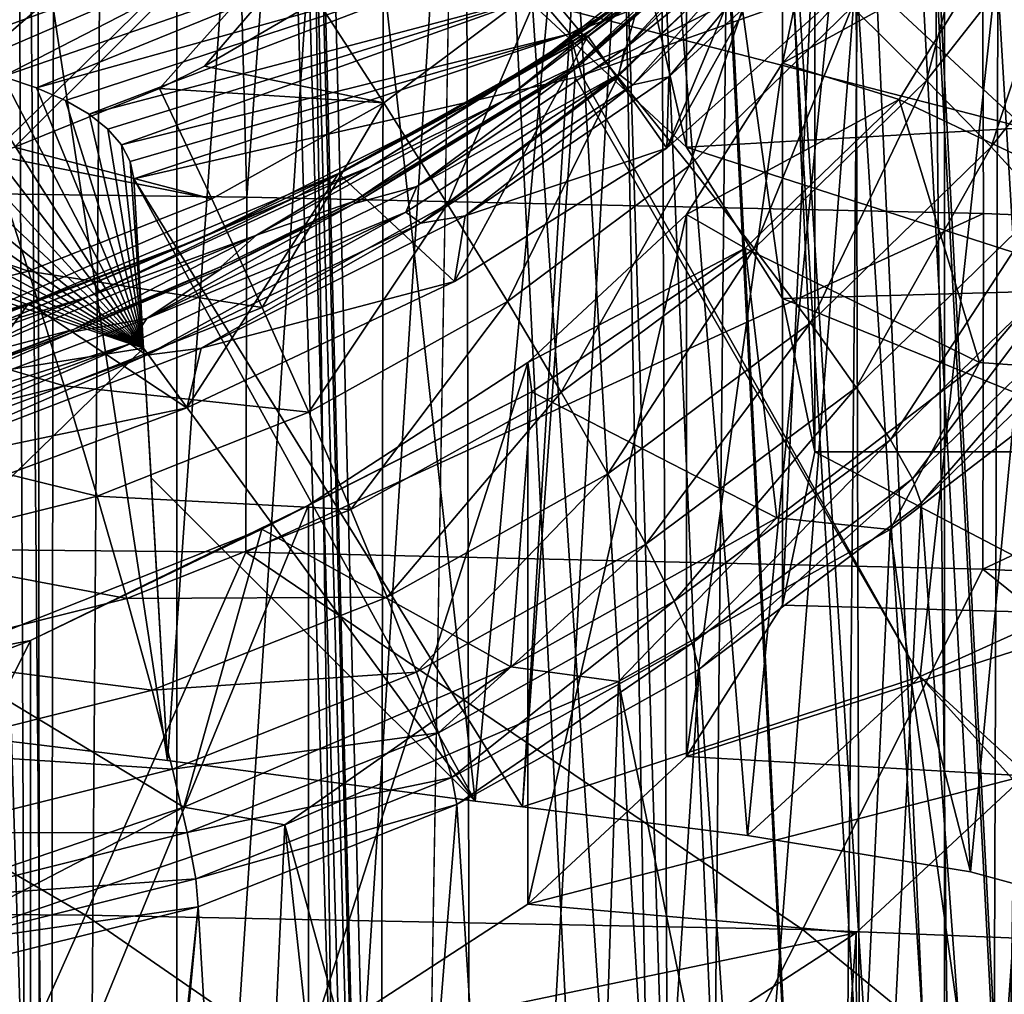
# Model space of a CAD drawing. Header units: metres. Extents: x -24 to 24, y -69 to 184.
# Tile 602 of 656: x 9.6 to 11.61, y 123.62 to 125.62. Entities that reach past the tile are written whole.
import ezdxf

# ---------------------------------------------------------------- set-up
doc = ezdxf.new("R2010")
doc.units = ezdxf.units.M
for name, color, linetype in [('1252', 7, 'CONTINUOUS'), ('1772', 7, 'CONTINUOUS'), ('1880', 7, 'CONTINUOUS'), ('1905', 7, 'CONTINUOUS'), ('1939', 7, 'CONTINUOUS'), ('2529', 7, 'CONTINUOUS'), ('3485', 7, 'CONTINUOUS'), ('367', 7, 'CONTINUOUS'), ('369', 7, 'CONTINUOUS'), ('371', 7, 'CONTINUOUS'), ('373', 7, 'CONTINUOUS'), ('3745', 7, 'CONTINUOUS'), ('384', 7, 'CONTINUOUS'), ('385', 7, 'CONTINUOUS'), ('3894', 7, 'CONTINUOUS'), ('3979', 7, 'CONTINUOUS'), ('405', 7, 'CONTINUOUS'), ('418', 3, 'CONTINUOUS'), ('421', 2, 'CONTINUOUS'), ('422', 2, 'CONTINUOUS'), ('428', 2, 'CONTINUOUS'), ('434', 7, 'CONTINUOUS'), ('467', 7, 'CONTINUOUS'), ('473', 7, 'CONTINUOUS'), ('486', 7, 'CONTINUOUS'), ('518', 7, 'CONTINUOUS'), ('554', 2, 'CONTINUOUS'), ('563', 2, 'CONTINUOUS'), ('798', 7, 'CONTINUOUS')]:
    doc.layers.add(name, color=color, linetype=linetype)

msp = doc.modelspace()

# ---------------------------------------------------------------- linework, layer by layer
at = {"layer": '1252'}
for points in [[(9.766796, 125.835898, 216.286521), (9.172865, 125.519595, 215.269555), (9.071479, 125.587957, 215.290999)], [(9.535852, 125.642372, 215.762743), (9.172865, 125.519595, 215.269555), (9.766796, 125.835898, 216.286521)], [(11.085938, 125.652434, 219.681343), (10.921801, 125.359172, 218.765641), (10.925828, 125.505827, 219.099998)], [(11.238175, 125.643199, 219.891108), (10.921801, 125.359172, 218.765641), (11.085938, 125.652434, 219.681343)], [(10.925828, 125.505827, 219.099998), (10.921801, 125.359172, 218.765641), (10.508797, 125.220647, 217.966436)], [(10.921801, 125.359172, 218.765641), (10.48711, 125.086351, 217.680712), (10.508797, 125.220647, 217.966436)], [(10.508797, 125.220647, 217.966436), (10.48711, 125.086351, 217.680712), (9.967867, 124.949558, 216.884515)], [(10.48711, 125.086351, 217.680712), (9.938488, 124.82712, 216.645824), (9.967867, 124.949558, 216.884515)], [(9.967867, 124.949558, 216.884515), (9.938488, 124.82712, 216.645824), (9.309306, 124.695507, 215.86611)], [(9.938488, 124.82712, 216.645824), (9.281367, 124.584054, 215.671253), (9.309306, 124.695507, 215.86611)]]:
    msp.add_3dface(points, dxfattribs=at)
at = {"layer": '1772'}
for points in [[(10.737389, 125.590261, 218.478601), (11.140458, 125.883672, 219.398959), (10.930977, 125.735771, 219.056453)], [(10.759885, 125.588952, 218.229571), (11.140458, 125.883672, 219.398959), (10.737389, 125.590261, 218.478601)], [(10.249228, 125.307247, 217.107491), (10.759885, 125.588952, 218.229571), (10.511492, 125.447907, 217.912198)], [(10.511492, 125.447907, 217.912198), (10.759885, 125.588952, 218.229571), (10.737389, 125.590261, 218.478601)], [(9.965854, 125.174372, 216.820514), (10.249228, 125.307247, 217.107491), (10.511492, 125.447907, 217.912198)], [(9.614659, 125.041966, 216.046288), (10.249228, 125.307247, 217.107491), (9.965854, 125.174372, 216.820514)], [(9.300149, 124.918081, 215.793048), (9.614659, 125.041966, 216.046288), (9.965854, 125.174372, 216.820514)], [(8.863854, 124.796315, 215.058797), (9.614659, 125.041966, 216.046288), (9.300149, 124.918081, 215.793048)]]:
    msp.add_3dface(points, dxfattribs=at)
at = {"layer": '1880'}
for points in [[(10.769982, 125.603275, 218.726945), (11.092932, 125.892798, 219.875213), (10.964902, 125.744105, 219.418591)], [(10.769982, 125.603275, 218.726945), (11.029073, 125.829032, 219.509764), (11.092932, 125.892798, 219.875213)], [(10.663327, 125.539891, 218.361895), (11.029073, 125.829032, 219.509764), (10.769982, 125.603275, 218.726945)], [(10.663327, 125.539891, 218.361895), (10.930977, 125.735771, 219.056453), (11.029073, 125.829032, 219.509764)], [(10.736004, 125.528388, 218.699817), (10.964902, 125.744105, 219.418591), (11.064609, 125.817453, 219.846558)], [(10.588041, 125.4573, 218.279371), (10.964902, 125.744105, 219.418591), (10.736004, 125.528388, 218.699817)], [(10.588041, 125.4573, 218.279371), (10.769982, 125.603275, 218.726945), (10.964902, 125.744105, 219.418591)], [(10.737389, 125.590261, 218.478601), (10.930977, 125.735771, 219.056453), (10.663327, 125.539891, 218.361895)], [(10.315506, 125.322101, 217.60766), (10.769982, 125.603275, 218.726945), (10.588041, 125.4573, 218.279371)], [(10.315506, 125.322101, 217.60766), (10.663327, 125.539891, 218.361895), (10.769982, 125.603275, 218.726945)], [(10.511492, 125.447907, 217.912198), (10.737389, 125.590261, 218.478601), (10.663327, 125.539891, 218.361895)], [(10.165867, 125.260751, 217.249455), (10.663327, 125.539891, 218.361895), (10.315506, 125.322101, 217.60766)], [(10.165867, 125.260751, 217.249455), (10.511492, 125.447907, 217.912198), (10.663327, 125.539891, 218.361895)], [(10.281459, 125.25069, 217.594085), (10.588041, 125.4573, 218.279371), (10.736004, 125.528388, 218.699817)], [(9.965854, 125.174372, 216.820514), (10.511492, 125.447907, 217.912198), (10.165867, 125.260751, 217.249455)], [(10.080866, 125.180913, 217.177232), (10.588041, 125.4573, 218.279371), (10.281459, 125.25069, 217.594085)], [(10.080866, 125.180913, 217.177232), (10.315506, 125.322101, 217.60766), (10.588041, 125.4573, 218.279371)], [(9.734475, 125.054341, 216.537304), (10.315506, 125.322101, 217.60766), (10.080866, 125.180913, 217.177232)], [(9.734475, 125.054341, 216.537304), (10.165867, 125.260751, 217.249455), (10.315506, 125.322101, 217.60766)], [(9.543229, 124.99678, 216.192894), (10.165867, 125.260751, 217.249455), (9.734475, 125.054341, 216.537304)], [(9.543229, 124.99678, 216.192894), (9.965854, 125.174372, 216.820514), (10.165867, 125.260751, 217.249455)], [(10.008347, 125.117033, 217.060248), (10.080866, 125.180913, 217.177232), (10.281459, 125.25069, 217.594085)], [(9.450312, 124.92007, 216.132506), (10.080866, 125.180913, 217.177232), (9.705708, 124.987391, 216.541313)], [(9.450312, 124.92007, 216.132506), (9.734475, 125.054341, 216.537304), (10.080866, 125.180913, 217.177232)], [(9.705708, 124.987391, 216.541313), (10.080866, 125.180913, 217.177232), (10.008347, 125.117033, 217.060248)], [(9.300149, 124.918081, 215.793048), (9.965854, 125.174372, 216.820514), (9.543229, 124.99678, 216.192894)], [(9.036598, 124.804996, 215.535874), (9.734475, 125.054341, 216.537304), (9.450312, 124.92007, 216.132506)], [(9.036598, 124.804996, 215.535874), (9.543229, 124.99678, 216.192894), (9.734475, 125.054341, 216.537304)], [(9.374508, 124.862186, 216.038975), (9.450312, 124.92007, 216.132506), (9.705708, 124.987391, 216.541313)]]:
    msp.add_3dface(points, dxfattribs=at)
at = {"layer": '1905'}
for points in [[(11.310265, 125.723194, 226.340929), (11.655952, 125.400948, 225.13829), (10.637447, 125.664506, 226.121903)], [(10.637447, 125.664506, 226.121903), (11.655952, 125.400948, 225.13829), (10.962563, 125.361431, 224.990812)], [(11.655952, 125.400948, 225.13829), (11.865021, 125.070903, 223.906544), (10.962563, 125.361431, 224.990812)], [(10.962563, 125.361431, 224.990812), (11.865021, 125.070903, 223.906544), (11.159182, 125.051036, 223.832401)], [(11.865021, 125.070903, 223.906544), (11.935, 124.736889, 222.659989), (11.159182, 125.051036, 223.832401)], [(11.159182, 125.051036, 223.832401), (11.935, 124.736889, 222.659989), (11.225, 124.736889, 222.659989)], [(11.225, 124.736889, 222.659989), (11.865022, 124.402877, 221.413439), (11.159182, 124.422741, 221.487571)], [(11.935, 124.736889, 222.659989), (11.865022, 124.402877, 221.413439), (11.225, 124.736889, 222.659989)], [(11.159182, 124.422741, 221.487571), (11.865022, 124.402877, 221.413439), (10.962562, 124.112345, 220.329158)], [(11.865022, 124.402877, 221.413439), (11.655954, 124.072832, 220.181694), (10.962562, 124.112345, 220.329158)], [(10.962562, 124.112345, 220.329158), (11.655954, 124.072832, 220.181694), (10.637444, 123.809269, 219.198063)], [(11.655954, 124.072832, 220.181694), (11.310268, 123.750587, 218.979058), (10.637444, 123.809269, 219.198063)], [(10.637444, 123.809269, 219.198063), (11.310268, 123.750587, 218.979058), (10.187542, 123.517013, 218.107347)], [(11.310268, 123.750587, 218.979058), (10.831955, 123.439873, 217.819459), (10.187542, 123.517013, 218.107347)]]:
    msp.add_3dface(points, dxfattribs=at)
at = {"layer": '1939'}
for points in [[(11.322133, 119.413483, 220.177819), (11.310268, 123.750587, 218.979058), (11.655954, 124.072832, 220.181694)], [(11.591013, 119.804299, 221.036572), (11.322133, 119.413483, 220.177819), (11.655954, 124.072832, 220.181694)], [(11.782335, 120.154777, 221.917788), (11.591013, 119.804299, 221.036572), (11.655954, 124.072832, 220.181694)], [(10.975, 118.983245, 219.346503), (10.831955, 123.439873, 217.819459), (11.310268, 123.750587, 218.979058)], [(11.322133, 119.413483, 220.177819), (10.975, 118.983245, 219.346503), (11.310268, 123.750587, 218.979058)]]:
    msp.add_3dface(points, dxfattribs=at)
at = {"layer": '2529'}
for points in [[(11.129971, 125.852707, 220.143532), (10.835359, 125.562987, 218.995235), (11.064645, 125.812664, 219.848011)], [(11.129971, 125.852707, 220.143532), (11.127944, 125.801723, 220.074521), (10.835359, 125.562987, 218.995235)], [(9.766796, 125.835898, 216.286521), (9.071479, 125.587957, 215.290999), (9.5007, 125.765801, 215.919436)], [(11.064645, 125.812664, 219.848011), (10.835359, 125.562987, 218.995235), (10.736153, 125.523667, 218.701542)], [(11.127944, 125.801723, 220.074521), (10.823407, 125.511166, 218.922724), (10.835359, 125.562987, 218.995235)], [(11.127944, 125.801723, 220.074521), (10.852125, 125.489117, 218.949038), (10.823407, 125.511166, 218.922724)], [(11.15408, 125.780103, 220.102315), (10.852125, 125.489117, 218.949038), (11.127944, 125.801723, 220.074521)], [(11.15408, 125.780103, 220.102315), (10.925828, 125.505827, 219.099998), (10.852125, 125.489117, 218.949038)], [(11.085938, 125.652434, 219.681343), (10.925828, 125.505827, 219.099998), (11.15408, 125.780103, 220.102315)], [(10.835359, 125.562987, 218.995235), (10.409375, 125.280492, 217.871522), (10.736153, 125.523667, 218.701542)], [(10.835359, 125.562987, 218.995235), (10.823407, 125.511166, 218.922724), (10.409375, 125.280492, 217.871522)], [(10.736153, 125.523667, 218.701542), (10.409375, 125.280492, 217.871522), (10.28173, 125.246003, 217.595947)], [(10.823407, 125.511166, 218.922724), (10.386757, 125.228241, 217.797087), (10.409375, 125.280492, 217.871522)], [(10.823407, 125.511166, 218.922724), (10.417997, 125.205645, 217.821464), (10.386757, 125.228241, 217.797087)], [(10.852125, 125.489117, 218.949038), (10.417997, 125.205645, 217.821464), (10.823407, 125.511166, 218.922724)], [(10.925828, 125.505827, 219.099998), (10.508797, 125.220647, 217.966436), (10.852125, 125.489117, 218.949038)], [(10.852125, 125.489117, 218.949038), (10.508797, 125.220647, 217.966436), (10.417997, 125.205645, 217.821464)], [(10.409375, 125.280492, 217.871522), (9.855973, 125.010275, 216.792248), (10.28173, 125.246003, 217.595947)], [(10.409375, 125.280492, 217.871522), (10.386757, 125.228241, 217.797087), (9.855973, 125.010275, 216.792248)], [(10.28173, 125.246003, 217.595947), (9.855973, 125.010275, 216.792248), (10.008644, 125.112339, 217.062086)], [(10.386757, 125.228241, 217.797087), (9.822313, 124.958036, 216.717614), (9.855973, 125.010275, 216.792248)], [(10.386757, 125.228241, 217.797087), (9.855904, 124.934774, 216.739588), (9.822313, 124.958036, 216.717614)], [(10.417997, 125.205645, 217.821464), (9.855904, 124.934774, 216.739588), (10.386757, 125.228241, 217.797087)], [(10.508797, 125.220647, 217.966436), (9.967867, 124.949558, 216.884515), (10.417997, 125.205645, 217.821464)], [(10.417997, 125.205645, 217.821464), (9.967867, 124.949558, 216.884515), (9.855904, 124.934774, 216.739588)], [(10.008644, 125.112339, 217.062086), (9.855973, 125.010275, 216.792248), (9.70602, 124.982687, 216.543111)], [(9.855973, 125.010275, 216.792248), (9.1838, 124.757386, 215.777556), (9.70602, 124.982687, 216.543111)], [(9.855973, 125.010275, 216.792248), (9.822313, 124.958036, 216.717614), (9.1838, 124.757386, 215.777556)], [(9.70602, 124.982687, 216.543111), (9.1838, 124.757386, 215.777556), (9.374843, 124.857476, 216.040748)], [(9.822313, 124.958036, 216.717614), (9.139141, 124.705625, 215.704562), (9.1838, 124.757386, 215.777556)], [(9.822313, 124.958036, 216.717614), (9.174793, 124.681585, 215.723679), (9.139141, 124.705625, 215.704562)], [(9.855904, 124.934774, 216.739588), (9.174793, 124.681585, 215.723679), (9.822313, 124.958036, 216.717614)], [(9.855904, 124.934774, 216.739588), (9.309306, 124.695507, 215.86611), (9.174793, 124.681585, 215.723679)], [(9.967867, 124.949558, 216.884515), (9.309306, 124.695507, 215.86611), (9.855904, 124.934774, 216.739588)]]:
    msp.add_3dface(points, dxfattribs=at)
at = {"layer": '3485'}
for points in [[(9.501307, 126.606297, 229.636714), (8.956397, 119.229041, 232.302506), (9.741269, 118.972129, 231.343698)], [(10.226577, 126.329444, 228.603484), (9.501307, 126.606297, 229.636714), (9.741269, 118.972129, 231.343698)], [(10.226577, 126.329444, 228.603484), (9.741269, 118.972129, 231.343698), (10.416649, 118.695144, 230.309977)], [(10.831948, 126.033909, 227.500534), (10.226577, 126.329444, 228.603484), (10.416649, 118.695144, 230.309977)], [(10.831948, 126.033909, 227.500534), (10.416649, 118.695144, 230.309977), (10.975, 118.40116, 229.212811)], [(10.975, 121.41083, 228.406373), (10.831948, 126.033909, 227.500534), (10.975, 118.40116, 229.212811)], [(10.975, 121.41083, 228.406373), (11.310265, 125.723194, 226.340929), (10.831948, 126.033909, 227.500534)], [(10.975, 121.41083, 228.406373), (11.322133, 121.367769, 227.471313), (11.310265, 125.723194, 226.340929)], [(11.591013, 121.276849, 226.532204), (11.655952, 125.400948, 225.13829), (11.310265, 125.723194, 226.340929)], [(11.322133, 121.367769, 227.471313), (11.591013, 121.276849, 226.532204), (11.310265, 125.723194, 226.340929)], [(11.591013, 121.276849, 226.532204), (11.782335, 121.139764, 225.593809), (11.655952, 125.400948, 225.13829)]]:
    msp.add_3dface(points, dxfattribs=at)
at = {"layer": '367'}
for points in [[(11.491315, 145.2, -21.354442), (9.530857, -68.3, -22.298548), (9.530857, 145.2, -22.298548)], [(11.491315, -68.3, -21.354442), (9.530857, -68.3, -22.298548), (11.491315, 145.2, -21.354442)], [(13.359252, 145.2, -20.238401), (11.491315, -68.3, -21.354442), (11.491315, 145.2, -21.354442)], [(13.359252, -68.3, -20.238401), (11.491315, -68.3, -21.354442), (13.359252, 145.2, -20.238401)]]:
    msp.add_3dface(points, dxfattribs=at)
at = {"layer": '369'}
for points in [[(10.061175, 125.258644, 22.064344), (9.530857, 145.2, 22.298548), (8.498087, 125.279155, 22.712222)], [(11.491315, 145.2, 21.354442), (9.530857, 145.2, 22.298548), (10.061175, 125.258644, 22.064344)], [(11.571204, 125.225233, 21.311258), (11.491315, 145.2, 21.354442), (10.061175, 125.258644, 22.064344)], [(12.995224, 125.167593, 20.474048), (11.491315, 145.2, 21.354442), (11.571204, 125.225233, 21.311258)], [(13.359252, 145.2, 20.238401), (11.491315, 145.2, 21.354442), (12.995224, 125.167593, 20.474048)]]:
    msp.add_3dface(points, dxfattribs=at)
at = {"layer": '371'}
for points in [[(8.17486, 125.579229, 237.028728), (8.006147, 125.567037, 237.073273), (9.849627, 124.949468, 233.719979)], [(8.339272, 125.588221, 236.973374), (8.17486, 125.579229, 237.028728), (9.849627, 124.949468, 233.719979)], [(8.498244, 125.593972, 236.907775), (8.339272, 125.588221, 236.973374), (9.849627, 124.949468, 233.719979)], [(8.650752, 125.596468, 236.832552), (8.498244, 125.593972, 236.907775), (9.849627, 124.949468, 233.719979)], [(8.795957, 125.595735, 236.74841), (8.650752, 125.596468, 236.832552), (9.849627, 124.949468, 233.719979)], [(8.933151, 125.591827, 236.656088), (8.795957, 125.595735, 236.74841), (9.849627, 124.949468, 233.719979)], [(9.061695, 125.5848, 236.556323), (8.933151, 125.591827, 236.656088), (9.849627, 124.949468, 233.719979)], [(9.181102, 125.574745, 236.449883), (9.061695, 125.5848, 236.556323), (9.849627, 124.949468, 233.719979)], [(9.849627, 124.949468, 233.719979), (8.006147, 125.567037, 237.073273), (7.934967, 124.6443, 233.760927)], [(9.290998, 125.561764, 236.337526), (9.181102, 125.574745, 236.449883), (9.849627, 124.949468, 233.719979)], [(9.391058, 125.545956, 236.219968), (9.290998, 125.561764, 236.337526), (9.849627, 124.949468, 233.719979)], [(9.481047, 125.527443, 236.097945), (9.391058, 125.545956, 236.219968), (9.849627, 124.949468, 233.719979)], [(9.560815, 125.50636, 235.972187), (9.481047, 125.527443, 236.097945), (9.849627, 124.949468, 233.719979)], [(9.630241, 125.482833, 235.843362), (9.560815, 125.50636, 235.972187), (9.849627, 124.949468, 233.719979)], [(9.68931, 125.456979, 235.712024), (9.630241, 125.482833, 235.843362), (9.849627, 124.949468, 233.719979)], [(9.738047, 125.428893, 235.57861), (9.68931, 125.456979, 235.712024), (9.849627, 124.949468, 233.719979)], [(9.776441, 125.398656, 235.443517), (9.738047, 125.428893, 235.57861), (9.849627, 124.949468, 233.719979)], [(9.804491, 125.366379, 235.307226), (9.776441, 125.398656, 235.443517), (9.849627, 124.949468, 233.719979)], [(9.822203, 125.33221, 235.170331), (9.804491, 125.366379, 235.307226), (9.849627, 124.949468, 233.719979)], [(9.829539, 125.296291, 235.033419), (9.822203, 125.33221, 235.170331), (9.849627, 124.949468, 233.719979)], [(9.849627, 124.949468, 233.719979), (7.934967, 124.6443, 233.760927), (9.083015, 124.203381, 231.312467)], [(9.898573, 124.103973, 230.300855), (9.849627, 124.949468, 233.719979), (9.083015, 124.203381, 231.312467)], [(9.865076, 124.683444, 232.679399), (9.849627, 124.949468, 233.719979), (9.898573, 124.103973, 230.300855)]]:
    msp.add_3dface(points, dxfattribs=at)
at = {"layer": '373'}
for points in [[(9.69641, 116.980597, 31.31836), (9.054924, 117.030988, 31.59047), (9.4365, 146.265815, 239.657781)], [(9.90746, 146.231918, 239.482057), (9.69641, 116.980597, 31.31836), (9.4365, 146.265815, 239.657781)], [(10.328971, 116.926983, 31.027914), (9.69641, 116.980597, 31.31836), (9.90746, 146.231918, 239.482057)], [(10.368044, 146.194153, 239.28046), (10.328971, 116.926983, 31.027914), (9.90746, 146.231918, 239.482057)], [(10.816656, 146.152671, 239.053607), (10.328971, 116.926983, 31.027914), (10.368044, 146.194153, 239.28046)], [(10.953245, 116.870117, 30.718777), (10.328971, 116.926983, 31.027914), (10.816656, 146.152671, 239.053607)], [(11.251552, 146.107678, 238.80244), (10.953245, 116.870117, 30.718777), (10.816656, 146.152671, 239.053607)], [(11.569724, 116.809969, 30.390597), (10.953245, 116.870117, 30.718777), (11.251552, 146.107678, 238.80244)], [(11.671211, 146.059376, 238.527891), (11.569724, 116.809969, 30.390597), (11.251552, 146.107678, 238.80244)], [(12.0745, 146.007928, 238.230653), (11.569724, 116.809969, 30.390597), (11.671211, 146.059376, 238.527891)], [(12.178652, 116.746529, 30.043133), (11.569724, 116.809969, 30.390597), (12.0745, 146.007928, 238.230653)]]:
    msp.add_3dface(points, dxfattribs=at)
at = {"layer": '3745'}
for points in [[(10.962563, 125.361431, 224.990812), (10.962564, 126.472247, 224.693175), (10.637447, 126.775322, 225.824265)], [(10.637447, 125.664506, 226.121903), (10.962563, 125.361431, 224.990812), (10.637447, 126.775322, 225.824265)], [(10.962563, 125.361431, 224.990812), (11.159182, 125.051036, 223.832401), (10.962564, 126.472247, 224.693175)], [(11.159182, 125.051036, 223.832401), (11.159185, 126.161848, 223.534748), (10.962564, 126.472247, 224.693175)], [(11.159182, 125.051036, 223.832401), (11.225, 124.736889, 222.659989), (11.159185, 126.161848, 223.534748)], [(11.225, 124.736889, 222.659989), (11.225, 125.847704, 222.362347), (11.159185, 126.161848, 223.534748)]]:
    msp.add_3dface(points, dxfattribs=at)
at = {"layer": '384'}
for points in [[(10.723106, 125.593908, 235.314589), (11.529038, 126.040853, 235.76833), (10.657751, 125.671764, 235.644504)], [(11.612493, 125.939126, 235.336666), (11.529038, 126.040853, 235.76833), (10.723106, 125.593908, 235.314589)], [(9.061695, 125.5848, 236.556323), (9.765909, 125.91743, 237.107222), (9.49082, 125.935056, 237.335811)], [(10.747828, 125.508349, 234.982502), (11.612493, 125.939126, 235.336666), (10.723106, 125.593908, 235.314589)], [(11.607566, 125.812181, 234.906366), (11.612493, 125.939126, 235.336666), (10.747828, 125.508349, 234.982502)], [(9.061695, 125.5848, 236.556323), (9.181102, 125.574745, 236.449883), (9.765909, 125.91743, 237.107222)], [(9.181102, 125.574745, 236.449883), (9.290998, 125.561764, 236.337526), (9.765909, 125.91743, 237.107222)], [(9.290998, 125.561764, 236.337526), (10.01267, 125.889027, 236.852637), (9.765909, 125.91743, 237.107222)], [(9.290998, 125.561764, 236.337526), (9.391058, 125.545956, 236.219968), (10.01267, 125.889027, 236.852637)], [(9.391058, 125.545956, 236.219968), (10.22779, 125.849922, 236.575303), (10.01267, 125.889027, 236.852637)], [(9.391058, 125.545956, 236.219968), (9.481047, 125.527443, 236.097945), (10.22779, 125.849922, 236.575303)], [(9.481047, 125.527443, 236.097945), (9.560815, 125.50636, 235.972187), (10.22779, 125.849922, 236.575303)], [(9.560815, 125.50636, 235.972187), (10.408511, 125.800392, 236.278912), (10.22779, 125.849922, 236.575303)], [(9.560815, 125.50636, 235.972187), (9.630241, 125.482833, 235.843362), (10.408511, 125.800392, 236.278912)], [(9.630241, 125.482833, 235.843362), (10.552426, 125.740828, 235.967338), (10.408511, 125.800392, 236.278912)], [(9.630241, 125.482833, 235.843362), (9.68931, 125.456979, 235.712024), (10.552426, 125.740828, 235.967338)], [(9.68931, 125.456979, 235.712024), (9.738047, 125.428893, 235.57861), (10.552426, 125.740828, 235.967338)], [(9.738047, 125.428893, 235.57861), (10.657751, 125.671764, 235.644504), (10.552426, 125.740828, 235.967338)], [(9.738047, 125.428893, 235.57861), (9.776441, 125.398656, 235.443517), (10.657751, 125.671764, 235.644504)], [(9.776441, 125.398656, 235.443517), (9.804491, 125.366379, 235.307226), (10.657751, 125.671764, 235.644504)], [(9.804491, 125.366379, 235.307226), (10.723106, 125.593908, 235.314589), (10.657751, 125.671764, 235.644504)], [(9.804491, 125.366379, 235.307226), (9.822203, 125.33221, 235.170331), (10.723106, 125.593908, 235.314589)], [(9.822203, 125.33221, 235.170331), (9.829539, 125.296291, 235.033419), (10.723106, 125.593908, 235.314589)], [(10.723106, 125.593908, 235.314589), (9.829539, 125.296291, 235.033419), (10.734006, 125.504325, 234.983494)], [(10.747828, 125.508349, 234.982502), (10.723106, 125.593908, 235.314589), (10.734006, 125.504325, 234.983494)]]:
    msp.add_3dface(points, dxfattribs=at)
at = {"layer": '385'}
for points in [[(11.643676, 125.827354, 234.902517), (11.607566, 125.812181, 234.906366), (12.226971, 124.631535, 229.026947)], [(11.607566, 125.812181, 234.906366), (10.747828, 125.508349, 234.982502), (11.441502, 124.276447, 229.102716)], [(12.226971, 124.631535, 229.026947), (11.607566, 125.812181, 234.906366), (11.441502, 124.276447, 229.102716)], [(10.734006, 125.504325, 234.983494), (9.829539, 125.296291, 235.033419), (10.626515, 124.0088, 229.164294)], [(11.441502, 124.276447, 229.102716), (10.734006, 125.504325, 234.983494), (10.626515, 124.0088, 229.164294)], [(10.747828, 125.508349, 234.982502), (10.734006, 125.504325, 234.983494), (11.441502, 124.276447, 229.102716)], [(9.829539, 125.296291, 235.033419), (9.849627, 124.949468, 233.719979), (10.529092, 124.020862, 229.333762)], [(10.626515, 124.0088, 229.164294), (9.829539, 125.296291, 235.033419), (10.529092, 124.020862, 229.333762)], [(9.849627, 124.949468, 233.719979), (9.865076, 124.683444, 232.679399), (10.529092, 124.020862, 229.333762)], [(9.865076, 124.683444, 232.679399), (9.898573, 124.103973, 230.300855), (10.529092, 124.020862, 229.333762)], [(12.226971, 124.631535, 229.026947), (11.441502, 124.276447, 229.102716), (12.110796, 123.660243, 224.854935)], [(11.441502, 124.276447, 229.102716), (10.626515, 124.0088, 229.164294), (11.08726, 123.950122, 228.263702)], [(11.441502, 124.276447, 229.102716), (11.08726, 123.950122, 228.263702), (11.544521, 123.876016, 227.132328)], [(11.885845, 123.783063, 225.984805), (11.441502, 124.276447, 229.102716), (11.544521, 123.876016, 227.132328)], [(12.110796, 123.660243, 224.854935), (11.441502, 124.276447, 229.102716), (11.885845, 123.783063, 225.984805)]]:
    msp.add_3dface(points, dxfattribs=at)
at = {"layer": '3894'}
for points in [[(11.225, 125.847704, 222.362347), (11.225, 124.736889, 222.659989), (11.159182, 124.422741, 221.487571)], [(11.159185, 125.53356, 221.189945), (11.225, 125.847704, 222.362347), (11.159182, 124.422741, 221.487571)], [(11.159185, 125.53356, 221.189945), (11.159182, 124.422741, 221.487571), (10.962562, 124.112345, 220.329158)], [(10.962564, 125.22316, 220.031518), (11.159185, 125.53356, 221.189945), (10.962562, 124.112345, 220.329158)], [(10.962564, 125.22316, 220.031518), (10.962562, 124.112345, 220.329158), (10.637444, 123.809269, 219.198063)], [(10.637447, 124.920086, 218.900429), (10.962564, 125.22316, 220.031518), (10.637444, 123.809269, 219.198063)], [(10.637447, 124.920086, 218.900429), (10.637444, 123.809269, 219.198063), (10.187542, 123.517013, 218.107347)], [(10.187557, 124.627837, 217.80974), (10.637447, 124.920086, 218.900429), (10.187542, 123.517013, 218.107347)], [(10.187557, 124.627837, 217.80974), (10.187542, 123.517013, 218.107347), (9.618159, 123.239053, 217.069986)], [(9.618168, 124.349871, 216.772358), (10.187557, 124.627837, 217.80974), (9.618159, 123.239053, 217.069986)], [(9.618168, 124.349871, 216.772358), (9.618159, 123.239053, 217.069986), (8.936125, 122.978704, 216.098353)], [(8.936127, 124.089519, 215.800712), (9.618168, 124.349871, 216.772358), (8.936125, 122.978704, 216.098353)]]:
    msp.add_3dface(points, dxfattribs=at)
at = {"layer": '3979'}
for points in [[(10.736004, 125.528388, 218.699817), (11.064609, 125.817453, 219.846558), (10.736153, 125.523667, 218.701542)], [(11.064609, 125.817453, 219.846558), (11.064645, 125.812664, 219.848011), (10.736153, 125.523667, 218.701542)], [(10.281459, 125.25069, 217.594085), (10.736004, 125.528388, 218.699817), (10.28173, 125.246003, 217.595947)], [(10.736004, 125.528388, 218.699817), (10.736153, 125.523667, 218.701542), (10.28173, 125.246003, 217.595947)], [(10.008347, 125.117033, 217.060248), (10.281459, 125.25069, 217.594085), (10.008644, 125.112339, 217.062086)], [(10.281459, 125.25069, 217.594085), (10.28173, 125.246003, 217.595947), (10.008644, 125.112339, 217.062086)], [(9.705708, 124.987391, 216.541313), (10.008347, 125.117033, 217.060248), (9.70602, 124.982687, 216.543111)], [(10.008347, 125.117033, 217.060248), (10.008644, 125.112339, 217.062086), (9.70602, 124.982687, 216.543111)], [(9.374508, 124.862186, 216.038975), (9.705708, 124.987391, 216.541313), (9.374843, 124.857476, 216.040748)], [(9.705708, 124.987391, 216.541313), (9.70602, 124.982687, 216.543111), (9.374843, 124.857476, 216.040748)]]:
    msp.add_3dface(points, dxfattribs=at)
at = {"layer": '405'}
for points in [[(10.061175, 125.258644, 22.064344), (8.498087, 125.279155, 22.712222), (8.425933, 124.546305, 22.774217)], [(10.059482, 124.531105, 22.099895), (10.061175, 125.258644, 22.064344), (8.425933, 124.546305, 22.774217)], [(11.571204, 125.225233, 21.311258), (10.061175, 125.258644, 22.064344), (10.059482, 124.531105, 22.099895)], [(11.569751, 124.496114, 21.345126), (11.571204, 125.225233, 21.311258), (10.059482, 124.531105, 22.099895)], [(12.995224, 125.167593, 20.474048), (11.571204, 125.225233, 21.311258), (11.569751, 124.496114, 21.345126)], [(12.956183, 124.433305, 20.531009), (12.995224, 125.167593, 20.474048), (11.569751, 124.496114, 21.345126)], [(9.730509, 123.787216, 22.35061), (8.425933, 124.546305, 22.774217), (8.145026, 123.798632, 22.980816)], [(10.059482, 124.531105, 22.099895), (8.425933, 124.546305, 22.774217), (9.730509, 123.787216, 22.35061)], [(11.200395, 123.757855, 21.644496), (10.059482, 124.531105, 22.099895), (9.730509, 123.787216, 22.35061)], [(11.569751, 124.496114, 21.345126), (10.059482, 124.531105, 22.099895), (11.200395, 123.757855, 21.644496)], [(12.553907, 123.703062, 20.881822), (11.569751, 124.496114, 21.345126), (11.200395, 123.757855, 21.644496)], [(12.956183, 124.433305, 20.531009), (11.569751, 124.496114, 21.345126), (12.553907, 123.703062, 20.881822)], [(9.730509, 123.787216, 22.35061), (8.145026, 123.798632, 22.980816), (9.4018, 123.052238, 22.664941)], [(10.830722, 123.026885, 22.004821), (9.730509, 123.787216, 22.35061), (9.4018, 123.052238, 22.664941)], [(11.200395, 123.757855, 21.644496), (9.730509, 123.787216, 22.35061), (10.830722, 123.026885, 22.004821)], [(12.150576, 122.978382, 21.290774), (11.200395, 123.757855, 21.644496), (10.830722, 123.026885, 22.004821)], [(12.553907, 123.703062, 20.881822), (11.200395, 123.757855, 21.644496), (12.150576, 122.978382, 21.290774)]]:
    msp.add_3dface(points, dxfattribs=at)
at = {"layer": '418'}
for points in [[(11.562613, 124.920226, 219.287324), (11.803501, 124.902915, 219.222719), (11.841929, 125.248661, 220.51306)], [(11.147736, 124.601536, 218.097954), (11.37995, 124.577565, 218.008496), (11.562613, 124.920226, 219.287324)], [(11.37995, 124.577565, 218.008496), (11.803501, 124.902915, 219.222719), (11.562613, 124.920226, 219.287324)], [(10.602152, 124.296319, 216.958869), (10.822983, 124.265987, 216.84567), (11.147736, 124.601536, 218.097954)], [(10.822983, 124.265987, 216.84567), (11.37995, 124.577565, 218.008496), (11.147736, 124.601536, 218.097954)], [(9.932251, 124.008154, 215.883423), (10.139162, 123.971839, 215.747893), (10.602152, 124.296319, 216.958869)], [(10.139162, 123.971839, 215.747893), (10.822983, 124.265987, 216.84567), (10.602152, 124.296319, 216.958869)], [(9.145915, 123.740431, 214.884269), (9.336525, 123.698565, 214.72802), (9.932251, 124.008154, 215.883423)], [(9.336525, 123.698565, 214.72802), (10.139162, 123.971839, 215.747893), (9.932251, 124.008154, 215.883423)]]:
    msp.add_3dface(points, dxfattribs=at)
at = {"layer": '421'}
for points in [[(9.898573, 124.103973, 230.300855), (9.083015, 124.203381, 231.312467), (9.336525, 127.803658, 230.048437)], [(9.898573, 124.103973, 230.300855), (9.336525, 127.803658, 230.048437), (10.139162, 127.530384, 229.028564)], [(10.529092, 124.020862, 229.333762), (9.898573, 124.103973, 230.300855), (10.139162, 127.530384, 229.028564)], [(10.529092, 124.020862, 229.333762), (10.139162, 127.530384, 229.028564), (10.822983, 127.236235, 227.930787)], [(10.626515, 124.0088, 229.164294), (10.529092, 124.020862, 229.333762), (10.822983, 127.236235, 227.930787)], [(11.08726, 123.950122, 228.263702), (10.626515, 124.0088, 229.164294), (10.822983, 127.236235, 227.930787)], [(11.08726, 123.950122, 228.263702), (10.822983, 127.236235, 227.930787), (11.37995, 126.924657, 226.767961)], [(11.544521, 123.876016, 227.132328), (11.08726, 123.950122, 228.263702), (11.37995, 126.924657, 226.767961)], [(11.544521, 123.876016, 227.132328), (11.37995, 126.924657, 226.767961), (11.803501, 126.599307, 225.553738)], [(11.885845, 123.783063, 225.984805), (11.544521, 123.876016, 227.132328), (11.803501, 126.599307, 225.553738)], [(11.677052, 122.452113, 219.439018), (11.803501, 124.902915, 219.222719), (11.37995, 124.577565, 218.008496)], [(11.263351, 122.11416, 218.376259), (11.37995, 124.577565, 218.008496), (10.822983, 124.265987, 216.84567)], [(11.263351, 122.11416, 218.376259), (11.677052, 122.452113, 219.439018), (11.37995, 124.577565, 218.008496)], [(10.740769, 121.784737, 217.352687), (10.822983, 124.265987, 216.84567), (10.139162, 123.971839, 215.747893)], [(10.740769, 121.784737, 217.352687), (11.263351, 122.11416, 218.376259), (10.822983, 124.265987, 216.84567)], [(10.023762, 121.448092, 216.25103), (10.139162, 123.971839, 215.747893), (9.336525, 123.698565, 214.72802)], [(10.023762, 121.448092, 216.25103), (10.395083, 121.608409, 216.788526), (10.139162, 123.971839, 215.747893)], [(10.395083, 121.608409, 216.788526), (10.740769, 121.784737, 217.352687), (10.139162, 123.971839, 215.747893)], [(9.221018, 121.156022, 215.270547), (10.023762, 121.448092, 216.25103), (9.336525, 123.698565, 214.72802)]]:
    msp.add_3dface(points, dxfattribs=at)
at = {"layer": '422'}
for points in [[(11.140458, 125.883672, 219.398959), (10.759885, 125.588952, 218.229571), (10.921801, 125.359172, 218.765641)], [(11.238175, 125.643199, 219.891108), (11.140458, 125.883672, 219.398959), (10.921801, 125.359172, 218.765641)], [(10.759885, 125.588952, 218.229571), (10.249228, 125.307247, 217.107491), (10.48711, 125.086351, 217.680712)], [(10.921801, 125.359172, 218.765641), (10.759885, 125.588952, 218.229571), (10.48711, 125.086351, 217.680712)], [(10.249228, 125.307247, 217.107491), (9.614659, 125.041966, 216.046288), (9.938488, 124.82712, 216.645824)], [(10.48711, 125.086351, 217.680712), (10.249228, 125.307247, 217.107491), (9.938488, 124.82712, 216.645824)], [(9.614659, 125.041966, 216.046288), (8.863854, 124.796315, 215.058797), (9.281367, 124.584054, 215.671253)], [(9.938488, 124.82712, 216.645824), (9.614659, 125.041966, 216.046288), (9.281367, 124.584054, 215.671253)]]:
    msp.add_3dface(points, dxfattribs=at)
at = {"layer": '428'}
for points in [[(11.589097, 125.771094, 221.121842), (11.982401, 125.582974, 221.760734), (11.652933, 126.086352, 222.298401)], [(11.398288, 125.45929, 219.958174), (11.841929, 125.248661, 220.51306), (11.589097, 125.771094, 221.121842)], [(11.841929, 125.248661, 220.51306), (11.982401, 125.582974, 221.760734), (11.589097, 125.771094, 221.121842)], [(11.082598, 125.154357, 218.820146), (11.562613, 124.920226, 219.287324), (11.398288, 125.45929, 219.958174)], [(11.562613, 124.920226, 219.287324), (11.841929, 125.248661, 220.51306), (11.398288, 125.45929, 219.958174)], [(10.645484, 124.859634, 217.720226), (11.147736, 124.601536, 218.097954), (11.082598, 125.154357, 218.820146)], [(11.147736, 124.601536, 218.097954), (11.562613, 124.920226, 219.287324), (11.082598, 125.154357, 218.820146)], [(10.091736, 124.578352, 216.670466), (10.602152, 124.296319, 216.958869), (10.645484, 124.859634, 217.720226)], [(10.602152, 124.296319, 216.958869), (11.147736, 124.601536, 218.097954), (10.645484, 124.859634, 217.720226)], [(9.42742, 124.313591, 215.682367), (9.932251, 124.008154, 215.883423), (10.091736, 124.578352, 216.670466)], [(9.932251, 124.008154, 215.883423), (10.602152, 124.296319, 216.958869), (10.091736, 124.578352, 216.670466)], [(9.145915, 123.740431, 214.884269), (9.932251, 124.008154, 215.883423), (9.42742, 124.313591, 215.682367)]]:
    msp.add_3dface(points, dxfattribs=at)
at = {"layer": '434'}
for points in [[(8.725574, 113.389413, 32.197097), (9.646918, 113.31281, 31.805536), (8.883996, 141.840537, 234.662657)], [(8.883996, 141.840537, 234.662657), (9.646918, 113.31281, 31.805536), (9.039017, 141.813338, 234.494324)], [(9.039017, 141.813338, 234.494324), (9.646918, 113.31281, 31.805536), (9.181638, 141.784946, 234.315864)], [(9.181638, 141.784946, 234.315864), (9.646918, 113.31281, 31.805536), (9.311172, 141.755519, 234.128208)], [(9.311172, 141.755519, 234.128208), (9.646918, 113.31281, 31.805536), (9.426982, 141.725226, 233.932335)], [(9.426982, 141.725226, 233.932335), (9.646918, 113.31281, 31.805536), (9.528578, 141.694217, 233.729159)], [(9.528578, 141.694217, 233.729159), (9.646918, 113.31281, 31.805536), (9.61556, 141.66264, 233.519582)], [(9.61556, 141.66264, 233.519582), (9.646918, 113.31281, 31.805536), (9.687511, 141.630654, 233.304581)], [(9.646918, 113.31281, 31.805536), (10.537895, 113.230363, 31.381983), (9.687511, 141.630654, 233.304581)], [(9.687511, 141.630654, 233.304581), (10.537895, 113.230363, 31.381983), (9.744066, 141.598447, 233.08538)], [(9.744066, 141.598447, 233.08538), (10.537895, 113.230363, 31.381983), (9.784953, 141.566212, 232.86326)], [(9.784953, 141.566212, 232.86326), (10.537895, 113.230363, 31.381983), (9.810064, 141.534155, 232.639622)], [(9.810064, 141.534155, 232.639622), (10.537895, 113.230363, 31.381983), (9.819463, 141.502479, 232.415906)], [(9.819463, 141.502479, 232.415906), (10.537895, 113.230363, 31.381983), (10.507792, 127.73302, 134.568001)], [(10.537895, 113.230363, 31.381983), (11.196074, 113.963293, 36.726777), (10.507792, 127.73302, 134.568001)]]:
    msp.add_3dface(points, dxfattribs=at)
at = {"layer": '467'}
for points in [[(11.443559, 124.631561, 206.300613), (11.849501, 125.029067, 206.251371), (11.706712, 120.998849, 181.212265)], [(10.988143, 124.291091, 206.34438), (11.443559, 124.631561, 206.300613), (11.240832, 120.632964, 181.2629)], [(11.240832, 120.632964, 181.2629), (11.443559, 124.631561, 206.300613), (11.706712, 120.998849, 181.212265)], [(10.49132, 124.01369, 206.381892), (10.988143, 124.291091, 206.34438), (10.728459, 120.334101, 181.303339)], [(10.728459, 120.334101, 181.303339), (10.988143, 124.291091, 206.34438), (11.240832, 120.632964, 181.2629)], [(9.961695, 123.804183, 206.412505), (10.49132, 124.01369, 206.381892), (10.179388, 120.107975, 181.332809)], [(10.179388, 120.107975, 181.332809), (10.49132, 124.01369, 206.381892), (10.728459, 120.334101, 181.303339)], [(9.587896, 120.239892, 183.256408), (9.409302, 123.666802, 206.435545), (9.961695, 123.804183, 206.412505)], [(9.602595, 119.976145, 181.464087), (9.587896, 120.239892, 183.256408), (9.961695, 123.804183, 206.412505)], [(9.602595, 119.976145, 181.464087), (9.961695, 123.804183, 206.412505), (10.179388, 120.107975, 181.332809)]]:
    msp.add_3dface(points, dxfattribs=at)
at = {"layer": '473'}
for points in [[(0, 124.461718, 208.020901), (0, 125.65869, 207.916179), (11.322727, 127.094211, 207.492959)], [(0, 124.461718, 208.020901), (11.322727, 127.094211, 207.492959), (3.073802, 124.541932, 207.933085)], [(3.073802, 124.541932, 207.933085), (11.322727, 127.094211, 207.492959), (6.140197, 124.807042, 207.829288)], [(11.322727, 127.094211, 207.492959), (9.178046, 125.256328, 207.710128), (6.140197, 124.807042, 207.829288)], [(9.537537, 125.345498, 207.692877), (9.178046, 125.256328, 207.710128), (11.322727, 127.094211, 207.492959)], [(9.585046, 125.361144, 207.690259), (9.537537, 125.345498, 207.692877), (11.322727, 127.094211, 207.492959)], [(9.882465, 125.481673, 207.671896), (9.585046, 125.361144, 207.690259), (11.322727, 127.094211, 207.492959)], [(9.974339, 125.527328, 207.665487), (9.882465, 125.481673, 207.671896), (11.322727, 127.094211, 207.492959)], [(10.20609, 125.662405, 207.647577), (9.974339, 125.527328, 207.665487), (11.322727, 127.094211, 207.492959)]]:
    msp.add_3dface(points, dxfattribs=at)
at = {"layer": '486'}
for points in [[(11.454354, 125.49844, 207.304198), (11.301775, 125.648997, 207.434159), (11.589235, 126.015306, 207.393668)], [(11.759045, 125.88633, 207.260727), (11.454354, 125.49844, 207.304198), (11.589235, 126.015306, 207.393668)], [(10.821746, 125.505448, 207.561858), (10.66502, 125.694053, 207.611782), (10.95323, 125.976106, 207.57946)], [(11.133163, 125.809715, 207.526775), (10.821746, 125.505448, 207.561858), (10.95323, 125.976106, 207.57946)], [(11.58664, 125.362249, 207.140521), (11.454354, 125.49844, 207.304198), (11.759045, 125.88633, 207.260727)], [(11.906296, 125.769097, 207.094243), (11.58664, 125.362249, 207.140521), (11.759045, 125.88633, 207.260727)], [(10.968499, 125.32375, 207.471984), (10.821746, 125.505448, 207.561858), (11.133163, 125.809715, 207.526775)], [(11.301775, 125.648997, 207.434159), (10.968499, 125.32375, 207.471984), (11.133163, 125.809715, 207.526775)], [(11.694939, 125.244228, 206.947699), (11.58664, 125.362249, 207.140521), (11.906296, 125.769097, 207.094243)], [(10.341883, 125.45255, 207.641442), (10.20609, 125.662405, 207.647577), (10.66502, 125.694053, 207.611782)], [(10.472769, 125.244867, 207.593976), (10.341883, 125.45255, 207.641442), (10.66502, 125.694053, 207.611782)], [(10.821746, 125.505448, 207.561858), (10.472769, 125.244867, 207.593976), (10.66502, 125.694053, 207.611782)], [(9.974339, 125.527328, 207.665487), (10.20609, 125.662405, 207.647577), (10.341883, 125.45255, 207.641442)], [(11.101193, 125.154018, 207.344661), (10.968499, 125.32375, 207.471984), (11.301775, 125.648997, 207.434159)], [(11.454354, 125.49844, 207.304198), (11.101193, 125.154018, 207.344661), (11.301775, 125.648997, 207.434159)], [(9.882465, 125.481673, 207.671896), (9.974339, 125.527328, 207.665487), (10.341883, 125.45255, 207.641442)], [(10.595155, 125.045154, 207.506494), (10.472769, 125.244867, 207.593976), (10.821746, 125.505448, 207.561858)], [(10.968499, 125.32375, 207.471984), (10.595155, 125.045154, 207.506494), (10.821746, 125.505448, 207.561858)], [(11.216135, 125.000976, 207.183434), (11.101193, 125.154018, 207.344661), (11.454354, 125.49844, 207.304198)], [(11.58664, 125.362249, 207.140521), (11.216135, 125.000976, 207.183434), (11.454354, 125.49844, 207.304198)], [(9.585046, 125.361144, 207.690259), (9.882465, 125.481673, 207.671896), (9.989519, 125.255775, 207.667923)], [(9.989519, 125.255775, 207.667923), (9.882465, 125.481673, 207.671896), (10.341883, 125.45255, 207.641442)], [(10.092342, 125.032443, 207.622574), (9.989519, 125.255775, 207.667923), (10.341883, 125.45255, 207.641442)], [(10.472769, 125.244867, 207.593976), (10.092342, 125.032443, 207.622574), (10.341883, 125.45255, 207.641442)], [(9.537537, 125.345498, 207.692877), (9.585046, 125.361144, 207.690259), (9.989519, 125.255775, 207.667923)], [(11.310125, 124.868883, 206.99279), (11.216135, 125.000976, 207.183434), (11.58664, 125.362249, 207.140521)], [(11.694939, 125.244228, 206.947699), (11.310125, 124.868883, 206.99279), (11.58664, 125.362249, 207.140521)], [(9.178046, 125.256328, 207.710128), (9.537537, 125.345498, 207.692877), (9.613916, 125.107255, 207.69076)], [(9.613916, 125.107255, 207.69076), (9.537537, 125.345498, 207.692877), (9.989519, 125.255775, 207.667923)], [(10.705641, 124.858962, 207.381427), (10.595155, 125.045154, 207.506494), (10.968499, 125.32375, 207.471984)], [(11.101193, 125.154018, 207.344661), (10.705641, 124.858962, 207.381427), (10.968499, 125.32375, 207.471984)], [(9.222205, 125.009671, 207.709529), (9.178046, 125.256328, 207.710128), (9.613916, 125.107255, 207.69076)], [(10.092342, 125.032443, 207.622574), (9.613916, 125.107255, 207.69076), (9.989519, 125.255775, 207.667923)], [(10.188249, 124.817962, 207.537096), (10.092342, 125.032443, 207.622574), (10.472769, 125.244867, 207.593976)], [(10.595155, 125.045154, 207.506494), (10.188249, 124.817962, 207.537096), (10.472769, 125.244867, 207.593976)], [(11.380547, 124.761417, 206.778035), (11.310125, 124.868883, 206.99279), (11.694939, 125.244228, 206.947699)], [(11.776225, 125.147672, 206.731118), (11.380547, 124.761417, 206.778035), (11.694939, 125.244228, 206.947699)], [(10.801157, 124.691463, 207.22225), (10.705641, 124.858962, 207.381427), (11.101193, 125.154018, 207.344661)], [(11.216135, 125.000976, 207.183434), (10.801157, 124.691463, 207.22225), (11.101193, 125.154018, 207.344661)], [(11.425441, 124.681569, 206.545148), (11.380547, 124.761417, 206.778035), (11.776225, 125.147672, 206.731118)], [(11.82823, 125.075278, 206.496827), (11.425441, 124.681569, 206.545148), (11.776225, 125.147672, 206.731118)], [(9.686884, 124.871945, 207.647154), (9.222205, 125.009671, 207.709529), (9.613916, 125.107255, 207.69076)], [(9.686884, 124.871945, 207.647154), (9.613916, 125.107255, 207.69076), (10.092342, 125.032443, 207.622574)], [(11.443559, 124.631561, 206.300613), (11.425441, 124.681569, 206.545148), (11.82823, 125.075278, 206.496827)], [(11.849501, 125.029067, 206.251371), (11.443559, 124.631561, 206.300613), (11.82823, 125.075278, 206.496827)], [(10.274575, 124.618291, 207.413865), (10.188249, 124.817962, 207.537096), (10.595155, 125.045154, 207.506494)], [(10.705641, 124.858962, 207.381427), (10.274575, 124.618291, 207.413865), (10.595155, 125.045154, 207.506494)], [(10.188249, 124.817962, 207.537096), (9.686884, 124.871945, 207.647154), (10.092342, 125.032443, 207.622574)], [(9.264036, 124.76625, 207.667261), (9.222205, 125.009671, 207.709529), (9.686884, 124.871945, 207.647154)], [(10.879049, 124.547311, 207.033385), (10.801157, 124.691463, 207.22225), (11.216135, 125.000976, 207.183434)], [(11.310125, 124.868883, 206.99279), (10.879049, 124.547311, 207.033385), (11.216135, 125.000976, 207.183434)], [(9.75461, 124.646175, 207.563261), (9.264036, 124.76625, 207.667261), (9.686884, 124.871945, 207.647154)], [(9.75461, 124.646175, 207.563261), (9.686884, 124.871945, 207.647154), (10.188249, 124.817962, 207.537096)], [(10.348922, 124.438978, 207.256303), (10.274575, 124.618291, 207.413865), (10.705641, 124.858962, 207.381427)], [(10.801157, 124.691463, 207.22225), (10.348922, 124.438978, 207.256303), (10.705641, 124.858962, 207.381427)], [(10.937153, 124.430512, 206.820081), (10.879049, 124.547311, 207.033385), (11.310125, 124.868883, 206.99279)], [(11.380547, 124.761417, 206.778035), (10.937153, 124.430512, 206.820081), (11.310125, 124.868883, 206.99279)], [(10.274575, 124.618291, 207.413865), (9.75461, 124.646175, 207.563261), (10.188249, 124.817962, 207.537096)], [(9.302371, 124.532858, 207.584502), (9.264036, 124.76625, 207.667261), (9.75461, 124.646175, 207.563261)], [(10.973855, 124.344311, 206.588264), (10.937153, 124.430512, 206.820081), (11.380547, 124.761417, 206.778035)], [(11.425441, 124.681569, 206.545148), (10.973855, 124.344311, 206.588264), (11.380547, 124.761417, 206.778035)], [(10.409224, 124.285002, 207.068789), (10.348922, 124.438978, 207.256303), (10.801157, 124.691463, 207.22225)], [(10.879049, 124.547311, 207.033385), (10.409224, 124.285002, 207.068789), (10.801157, 124.691463, 207.22225)], [(10.988143, 124.291091, 206.34438), (10.973855, 124.344311, 206.588264), (11.425441, 124.681569, 206.545148)], [(11.443559, 124.631561, 206.300613), (10.988143, 124.291091, 206.34438), (11.425441, 124.681569, 206.545148)], [(9.81521, 124.436226, 207.441416), (9.302371, 124.532858, 207.584502), (9.75461, 124.646175, 207.563261)], [(9.81521, 124.436226, 207.441416), (9.75461, 124.646175, 207.563261), (10.274575, 124.618291, 207.413865)], [(10.348922, 124.438978, 207.256303), (9.81521, 124.436226, 207.441416), (10.274575, 124.618291, 207.413865)], [(9.336141, 124.316009, 207.463563), (9.302371, 124.532858, 207.584502), (9.81521, 124.436226, 207.441416)], [(10.453807, 124.160643, 206.85653), (10.409224, 124.285002, 207.068789), (10.879049, 124.547311, 207.033385)], [(10.937153, 124.430512, 206.820081), (10.453807, 124.160643, 206.85653), (10.879049, 124.547311, 207.033385)], [(9.866998, 124.247941, 207.285008), (9.336141, 124.316009, 207.463563), (9.81521, 124.436226, 207.441416)], [(9.866998, 124.247941, 207.285008), (9.81521, 124.436226, 207.441416), (10.348922, 124.438978, 207.256303)], [(10.409224, 124.285002, 207.068789), (9.866998, 124.247941, 207.285008), (10.348922, 124.438978, 207.256303)], [(10.481431, 124.069354, 206.625425), (10.453807, 124.160643, 206.85653), (10.937153, 124.430512, 206.820081)], [(10.973855, 124.344311, 206.588264), (10.481431, 124.069354, 206.625425), (10.937153, 124.430512, 206.820081)], [(10.49132, 124.01369, 206.381892), (10.481431, 124.069354, 206.625425), (10.973855, 124.344311, 206.588264)], [(10.988143, 124.291091, 206.34438), (10.49132, 124.01369, 206.381892), (10.973855, 124.344311, 206.588264)], [(9.364404, 124.121754, 207.307818), (9.336141, 124.316009, 207.463563), (9.866998, 124.247941, 207.285008)], [(9.908533, 124.086556, 207.098388), (9.866998, 124.247941, 207.285008), (10.409224, 124.285002, 207.068789)], [(10.453807, 124.160643, 206.85653), (9.908533, 124.086556, 207.098388), (10.409224, 124.285002, 207.068789)], [(9.908533, 124.086556, 207.098388), (9.364404, 124.121754, 207.307818), (9.866998, 124.247941, 207.285008)], [(9.93866, 123.956562, 206.886749), (9.908533, 124.086556, 207.098388), (10.453807, 124.160643, 206.85653)], [(10.481431, 124.069354, 206.625425), (9.93866, 123.956562, 206.886749), (10.453807, 124.160643, 206.85653)], [(9.38637, 123.955514, 207.121613), (9.364404, 124.121754, 207.307818), (9.908533, 124.086556, 207.098388)], [(9.93866, 123.956562, 206.886749), (9.38637, 123.955514, 207.121613), (9.908533, 124.086556, 207.098388)], [(9.95654, 123.861576, 206.655978), (9.93866, 123.956562, 206.886749), (10.481431, 124.069354, 206.625425)], [(10.49132, 124.01369, 206.381892), (9.95654, 123.861576, 206.655978), (10.481431, 124.069354, 206.625425)], [(10.49132, 124.01369, 206.381892), (9.961695, 123.804183, 206.412505), (9.95654, 123.861576, 206.655978)], [(9.401426, 123.82193, 206.910147), (9.38637, 123.955514, 207.121613), (9.93866, 123.956562, 206.886749)], [(9.95654, 123.861576, 206.655978), (9.401426, 123.82193, 206.910147), (9.93866, 123.956562, 206.886749)], [(9.409153, 123.724728, 206.679323), (9.401426, 123.82193, 206.910147), (9.95654, 123.861576, 206.655978)], [(9.961695, 123.804183, 206.412505), (9.409153, 123.724728, 206.679323), (9.95654, 123.861576, 206.655978)], [(9.961695, 123.804183, 206.412505), (9.409302, 123.666802, 206.435545), (9.409153, 123.724728, 206.679323)]]:
    msp.add_3dface(points, dxfattribs=at)
at = {"layer": '518'}
for points in [[(10.239107, 141.463244, 232.424357), (9.819463, 141.502479, 232.415906), (11.427022, 113.948206, 36.730513)], [(9.819463, 141.502479, 232.415906), (10.507792, 127.73302, 134.568001), (11.427022, 113.948206, 36.730513)], [(11.656089, 113.915529, 36.736711), (10.239107, 141.463244, 232.424357), (11.427022, 113.948206, 36.730513)], [(10.245353, 141.462211, 232.424546), (10.239107, 141.463244, 232.424357), (11.656089, 113.915529, 36.736711)], [(11.881914, 113.865459, 36.745335), (10.245353, 141.462211, 232.424546), (11.656089, 113.915529, 36.736711)], [(10.648996, 141.366142, 232.440882), (10.245353, 141.462211, 232.424546), (11.881914, 113.865459, 36.745335)], [(12.103151, 113.798293, 36.756332), (10.648996, 141.366142, 232.440882), (11.881914, 113.865459, 36.745335)], [(10.661476, 141.362219, 232.441522), (10.648996, 141.366142, 232.440882), (12.103151, 113.798293, 36.756332)], [(12.318484, 113.71443, 36.769638), (10.661476, 141.362219, 232.441522), (12.103151, 113.798293, 36.756332)], [(11.041038, 141.213089, 232.465156), (10.661476, 141.362219, 232.441522), (12.318484, 113.71443, 36.769638)], [(12.52663, 113.614371, 36.785174), (11.041038, 141.213089, 232.465156), (12.318484, 113.71443, 36.769638)], [(11.05892, 141.204552, 232.466482), (11.041038, 141.213089, 232.465156), (12.52663, 113.614371, 36.785174)], [(12.726351, 113.49871, 36.802846), (11.05892, 141.204552, 232.466482), (12.52663, 113.614371, 36.785174)], [(11.407491, 141.007108, 232.4967), (11.05892, 141.204552, 232.466482), (12.726351, 113.49871, 36.802846)], [(12.916457, 113.368136, 36.822551), (11.407491, 141.007108, 232.4967), (12.726351, 113.49871, 36.802846)], [(11.429586, 140.992423, 232.49892), (11.407491, 141.007108, 232.4967), (12.916457, 113.368136, 36.822551)], [(13.095817, 113.223427, 36.844169), (11.429586, 140.992423, 232.49892), (12.916457, 113.368136, 36.822551)], [(11.74112, 140.752265, 232.534889), (11.429586, 140.992423, 232.49892), (13.095817, 113.223427, 36.844169)], [(11.196074, 113.963293, 36.726777), (11.427022, 113.948206, 36.730513), (10.507792, 127.73302, 134.568001)]]:
    msp.add_3dface(points, dxfattribs=at)
at = {"layer": '554'}
for points in [[(9.917613, 117.5, -19.917416), (8.037627, 145.7, -20.747507), (8.03754, 117.5, -20.747541)], [(9.917678, 145.7, -19.917383), (8.037627, 145.7, -20.747507), (9.917613, 117.5, -19.917416)], [(11.71315, 117.5, -18.91731), (9.917678, 145.7, -19.917383), (9.917613, 117.5, -19.917416)], [(11.713116, 145.7, -18.917331), (9.917678, 145.7, -19.917383), (11.71315, 117.5, -18.91731)]]:
    msp.add_3dface(points, dxfattribs=at)
at = {"layer": '563'}
for points in [[(8.03754, 117.5, 20.747541), (8.037627, 145.7, 20.747507), (9.917613, 117.5, 19.917416)], [(8.037627, 145.7, 20.747507), (9.917678, 145.7, 19.917383), (9.917613, 117.5, 19.917416)], [(9.917613, 117.5, 19.917416), (11.713116, 145.7, 18.917331), (11.71315, 117.5, 18.91731)], [(9.917678, 145.7, 19.917383), (11.713116, 145.7, 18.917331), (9.917613, 117.5, 19.917416)]]:
    msp.add_3dface(points, dxfattribs=at)
at = {"layer": '798'}
for points in [[(11.159185, 125.53356, 221.189945), (11.652933, 126.086352, 222.298401), (11.225, 125.847704, 222.362347)], [(11.589097, 125.771094, 221.121842), (11.652933, 126.086352, 222.298401), (11.159185, 125.53356, 221.189945)], [(11.398288, 125.45929, 219.958174), (11.589097, 125.771094, 221.121842), (11.159185, 125.53356, 221.189945)], [(10.962564, 125.22316, 220.031518), (11.398288, 125.45929, 219.958174), (11.159185, 125.53356, 221.189945)], [(11.082598, 125.154357, 218.820146), (11.398288, 125.45929, 219.958174), (10.962564, 125.22316, 220.031518)], [(10.637447, 124.920086, 218.900429), (11.082598, 125.154357, 218.820146), (10.962564, 125.22316, 220.031518)], [(10.645484, 124.859634, 217.720226), (11.082598, 125.154357, 218.820146), (10.637447, 124.920086, 218.900429)], [(10.187557, 124.627837, 217.80974), (10.645484, 124.859634, 217.720226), (10.637447, 124.920086, 218.900429)], [(10.091736, 124.578352, 216.670466), (10.645484, 124.859634, 217.720226), (10.187557, 124.627837, 217.80974)], [(9.618168, 124.349871, 216.772358), (10.091736, 124.578352, 216.670466), (10.187557, 124.627837, 217.80974)], [(9.42742, 124.313591, 215.682367), (10.091736, 124.578352, 216.670466), (9.618168, 124.349871, 216.772358)], [(8.936127, 124.089519, 215.800712), (9.42742, 124.313591, 215.682367), (9.618168, 124.349871, 216.772358)]]:
    msp.add_3dface(points, dxfattribs=at)

doc.saveas('drawing.dxf')
